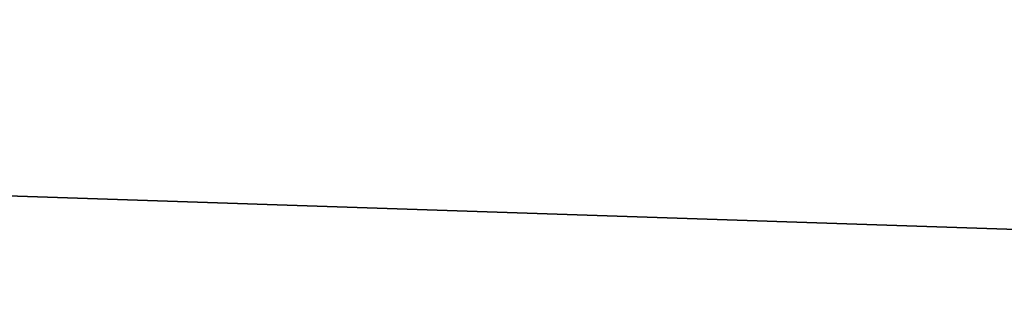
# Model space of a CAD drawing. Header units: millimetres. Extents: x -522 to 188, y -54 to 63.
# Tile 381 of 656: x -4.07606 to -4.06907, y -36.79808 to -36.79617. Entities that reach past the tile are written whole.
import ezdxf

# ---------------------------------------------------------------- set-up
doc = ezdxf.new("R2010")
doc.units = ezdxf.units.MM
doc.header["$LTSCALE"] = 65.185185
for name, color, linetype in [('1', 7, 'CONTINUOUS'), ('2', 7, 'CONTINUOUS'), ('8', 7, 'CONTINUOUS'), ('9', 7, 'CONTINUOUS')]:
    doc.layers.add(name, color=color, linetype=linetype)

msp = doc.modelspace()

# ---------------------------------------------------------------- linework, layer by layer
at = {"layer": '1', "color": 7, "linetype": 'CONTINUOUS'}
for points in [[(-4.178775, -36.8, -12.3100676), (-3.3646476, 23, -12.5570357), (-3.3647088, -36.8, -12.5570172), (-4.178775, -36.8, -12.3100676)], [(-4.178713, 23, -12.3100917), (-3.3646476, 23, -12.5570357), (-4.178775, -36.8, -12.3100676), (-4.178713, 23, -12.3100917)]]:
    msp.add_3dface(points, dxfattribs=at)
at = {"layer": '2', "color": 7, "linetype": 'CONTINUOUS'}
for points in [[(-3.3647088, -36.8, 12.5570172), (-4.178713, 23, 12.3100917), (-4.178775, -36.8, 12.3100676), (-3.3647088, -36.8, 12.5570172)], [(-3.3646476, 23, 12.5570357), (-4.178713, 23, 12.3100917), (-3.3647088, -36.8, 12.5570172), (-3.3646476, 23, 12.5570357)]]:
    msp.add_3dface(points, dxfattribs=at)
at = {"layer": '8', "color": 3, "linetype": 'CONTINUOUS'}
for points in [[(-3.998883, -36.8, -10.1399671), (-4.3427616, -36.8, -9.9975121), (-4.2173768, -36.7927089, -10.1816483), (-3.998883, -36.8, -10.1399671)], [(-3.5424354, -36.7927089, -10.4356782), (-3.998883, -36.8, -10.1399671), (-4.2173768, -36.7927089, -10.1816483), (-3.5424354, -36.7927089, -10.4356782)]]:
    msp.add_3dface(points, dxfattribs=at)
at = {"layer": '9', "color": 3, "linetype": 'CONTINUOUS'}
for points in [[(-4.3427608, -36.8, 9.9975124), (-3.9988822, -36.8, 10.1399675), (-4.2173768, -36.7927089, 10.1816483), (-4.3427608, -36.8, 9.9975124)], [(-3.9988822, -36.8, 10.1399675), (-3.650379, -36.8, 10.2705679), (-4.2173768, -36.7927089, 10.1816483), (-3.9988822, -36.8, 10.1399675)], [(-4.2173768, -36.7927089, 10.1816483), (-3.650379, -36.8, 10.2705679), (-3.5424354, -36.7927089, 10.4356782), (-4.2173768, -36.7927089, 10.1816483)]]:
    msp.add_3dface(points, dxfattribs=at)

doc.saveas('drawing.dxf')
